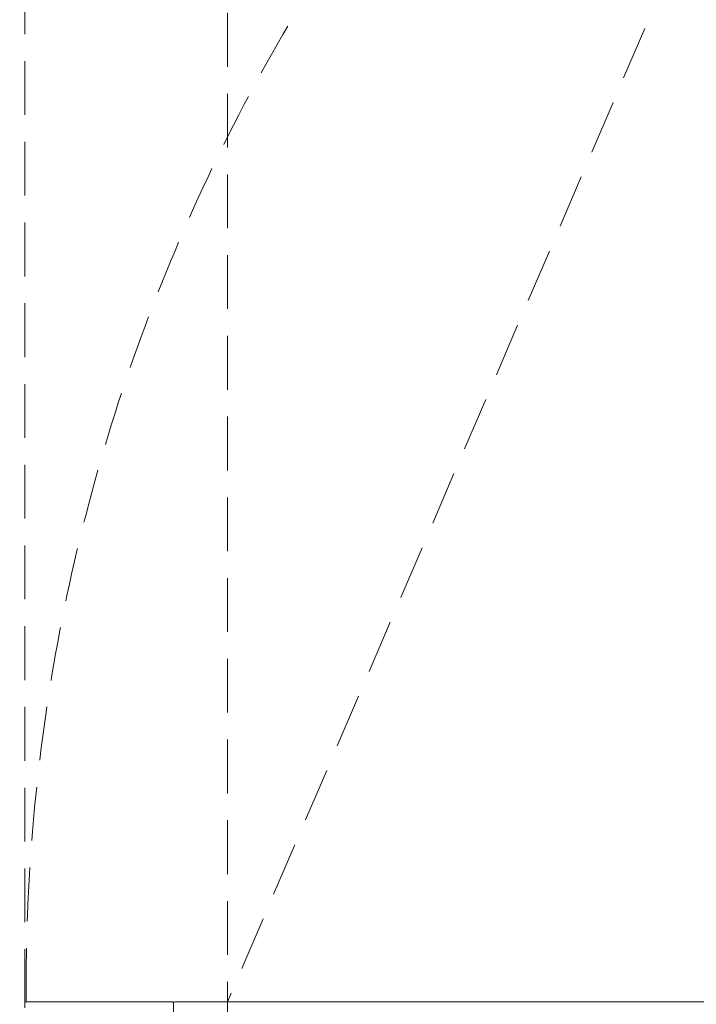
# Model space of a CAD drawing. Header units: millimetres. Extents: x 3652085 to 3778338, y -303702 to -273644.
# Tile 352 of 588: x 3710003 to 3710317, y -276401 to -275943. Entities that reach past the tile are written whole.
import ezdxf

# ---------------------------------------------------------------- set-up
doc = ezdxf.new("R2010")
doc.units = ezdxf.units.MM
doc.linetypes.add('DASHED', pattern=[0.75, 0.5, -0.25])

# ---------------------------------------------------------------- blocks, each defined once
blk = doc.blocks.new('F_042')
at = {"color": 252, "lineweight": 0}
blk.add_line((107.99, -5.37), (791.49, -5.37), dxfattribs=at)
for points in [[(816.49, -6.66), (816.49, -5.87, 0.414227), (815.99, -5.37), (791.99, -5.37, 0.4142), (791.49, -5.87), (791.49, -40.07, 0.414214)], [(816.49, -17.65), (816.49, -5.87, -0.414214), (816.99, -5.37), (816.99, -5.37), (884.99, -5.37, -0.414214), (885.49, -5.87), (885.49, -8.17, -0.414214)]]:
    blk.add_lwpolyline(points, format="xyb", dxfattribs=at)
at = {"linetype": 'DASHED', "lineweight": 5, "ltscale": 50}
blk.add_arc((-0.01, 0), 885.02, 359.65246, 89.40642, dxfattribs=at)

msp = doc.modelspace()

# ---------------------------------------------------------------- linework, layer by layer
at = {"linetype": 'DASHED', "lineweight": 5, "ltscale": 50}
for points in [[(3710005.06, -276400.05), (3710005.06, -275508.69), (3710882.38, -275508.69)], [(3710782.06, -276399.55), (3710782.06, -275602.69), (3710099.06, -275602.69), (3710099.06, -276399.55)], [(3710782.06, -276399.55), (3710440.56, -275602.69), (3710099.06, -276399.55)]]:
    msp.add_lwpolyline(points, dxfattribs=at)

# ---------------------------------------------------------------- block references
at = {"linetype": 'DASHED', "lineweight": 5, "ltscale": 0.5, "xscale": -1}
msp.add_blockref('F_042', (3710890.55, -276394.18), dxfattribs=at)

doc.saveas('drawing.dxf')
